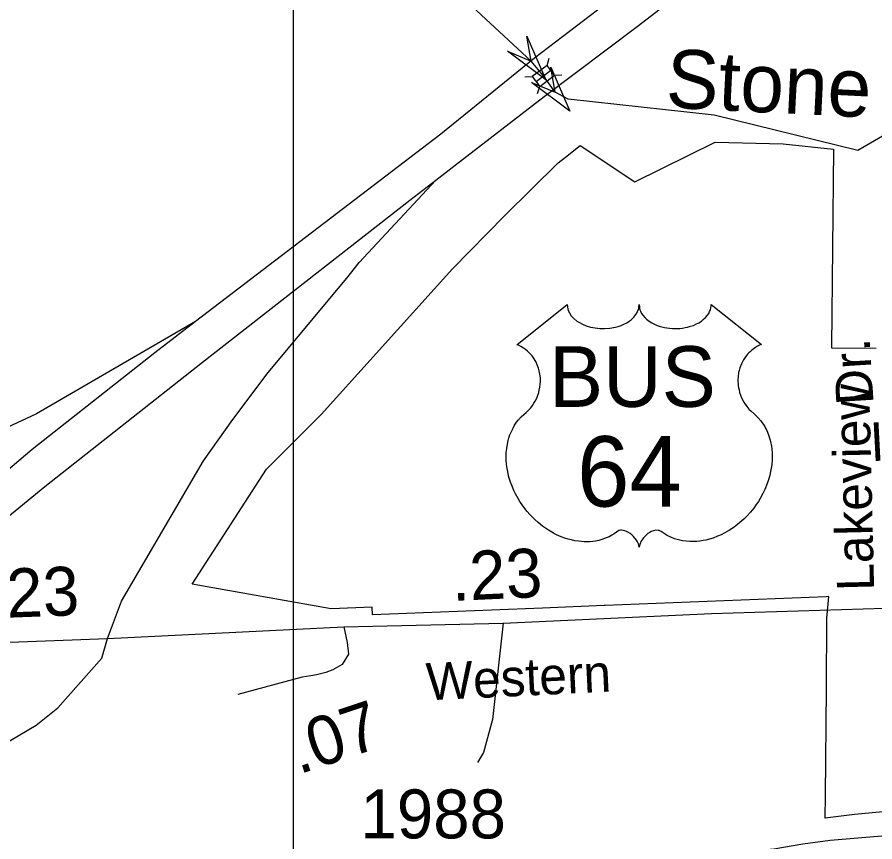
# Model space of a CAD drawing. Extents: x 2220236 to 2384410, y 720751 to 894131.
# Drawn here: x 2298927 to 2301120, y 809002 to 811109 of the extents above; entities that cross this region are included whole.
import ezdxf

# ---------------------------------------------------------------- set-up
doc = ezdxf.new("R2010")
doc.units = 0
for name, color, linetype in [('Exist Boundary Political City Limit New', 7, 'Continuous'), ('Exist Boundary Political City Limit New Label', 7, 'Continuous'), ('Exist Hydrographic Creek Single Shore', 7, 'Continuous'), ('Exist Hydrographic Creek Single Shore Label', 7, 'Continuous'), ('Exist Railroad Mainline', 7, 'Continuous'), ('Exist Road Non-System Type 51', 7, 'Continuous'), ('Exist Road Non-System Type 51 Label', 7, 'Continuous'), ('Exist Road Primary Interstate Structure Standard Bridge CELL', 7, 'Continuous'), ('Exist Road Primary US Attributed', 7, 'Continuous'), ('Exist Road Primary US Divided Attributed', 7, 'Continuous'), ('Exist Road Primary US Label', 7, 'Continuous'), ('Exist Road Primary US Mileage Hundredths English Label', 7, 'Continuous'), ('Exist Road Primary US Ramp 1 Lane  Attributed', 7, 'Continuous'), ('Exist Road Primary US Shield CELL', 7, 'Continuous'), ('Exist Road Primary US Shield Number Label', 7, 'Continuous'), ('Exist Road Secondary Mileage Hundredths English Label', 7, 'Continuous'), ('Exist Road Secondary Structure Standard Bridge Attributed CELL', 7, 'Continuous'), ('Exist Road Secondary Type 51 Attributed', 7, 'Continuous'), ('Exist Road Secondary Type 51 Number Label', 7, 'Continuous'), ('Map Preparation Boundary City Limit Buffer Line', 7, 'Continuous'), ('Map Preparation Inset Cut Line', 7, 'Continuous')]:
    doc.layers.add(name, color=color, linetype=linetype)

msp = doc.modelspace()

# ---------------------------------------------------------------- linework, layer by layer
at = {"layer": 'Exist Boundary Political City Limit New'}
msp.add_lwpolyline([(2301149.8, 809079.4), (2301068.2, 809071.9), (2300993, 809062.6), (2300993.5, 809120.3), (2300996, 809392.6), (2300997.2, 809573.5), (2301002.5, 809628.6), (2300995.2, 809628.2), (2300430.2, 809605.6), (2300428, 809605.5), (2300270.5, 809599.1), (2299835.5, 809581.7), (2299834.8, 809601.6), (2299730.2, 809597.4), (2299375.2, 809660.5), (2299564.8, 809954.7), (2299704.8, 810093.9), (2300040.5, 810466.3), (2300174.2, 810602.6), (2300310, 810737.2), (2300328.8, 810751.7), (2300367, 810781.1), (2300506.2, 810688.8), (2300711.5, 810789.9), (2300885.8, 810785.2), (2301014.2, 810772.2), (2301009, 810267.9), (2301009, 810264.5), (2301123.5, 810263.4)], dxfattribs=at)
at = {"layer": 'Exist Hydrographic Creek Single Shore'}
msp.add_lwpolyline([(2303739.3, 811041.6), (2303009.3, 810739.4), (2302861.3, 810605.3), (2302669.3, 810587.6), (2302409.3, 810793.6), (2302054.4, 811271.4), (2301820.2, 811360.3), (2301579.3, 811317.6), (2301471.2, 811247.6), (2301364.4, 811121.7), (2301283.4, 810888.7), (2301076.3, 810768.7), (2300709.2, 810858.7), (2300335.8, 810899.8), (2300302.4, 810917.4), (2300272.6, 810959.3), (2300241.1, 810997), (2299997.3, 811223.4), (2299929.2, 811332.2), (2299929.2, 811391.2), (2299802.3, 811507.5), (2299708.3, 811541.5)], dxfattribs=at)
at = {"layer": 'Exist Railroad Mainline'}
msp.add_lwpolyline([(2297485.2, 808295.4), (2298113, 808425.3), (2299547.1, 808722.5), (2300514.6, 808918.9), (2300696.2, 808954.7), (2300734.1, 808967.3), (2300795.9, 808977.8), (2300861.9, 808984.5), (2300935.6, 808997.3), (2301005.4, 809006.2), (2301137.4, 809017.6), (2301359.2, 809029.8), (2301569, 809020.2), (2302025, 809015), (2302689, 808990.3), (2303650.7, 808970.6)], dxfattribs=at)
at = {"layer": 'Exist Road Non-System Type 51'}
msp.add_lwpolyline([(2300169.9, 809560.8), (2300142.6, 809314.6), (2300119.6, 809230.5), (2300103.8, 809204.4)], dxfattribs=at)
at = {"layer": 'Exist Road Primary Interstate Structure Standard Bridge CELL'}
for p, q in [((2300282.1, 810986.2), (2300287.7, 811004.2)), ((2300253.7, 810945), (2300291.6, 810973.6)), ((2300300.9, 810961.2), (2300319.8, 810961.8)), ((2300225.3, 810957.1), (2300244.2, 810957.6)), ((2300257.6, 810914.4), (2300263.2, 810932.4))]:
    msp.add_line(p, q, dxfattribs=at)
msp.add_lwpolyline([(2300263.2, 810932.4), (2300301.1, 810961), (2300282, 810986.2), (2300244.2, 810957.6)], close=True, dxfattribs=at)
at = {"layer": 'Exist Road Primary US Attributed'}
for points in [[(2299762.4, 809551.8), (2300169.9, 809560.8), (2300702.5, 809585.2), (2301145, 809599.1), (2301443.3, 809608.4), (2301735.2, 809624.6), (2302347.9, 809650.6), (2303068.3, 809677.4), (2303274.4, 809688), (2303733.1, 809704.8), (2303899.8, 809714), (2304200.9, 809721), (2304302.2, 809721), (2304328.9, 809722.4), (2304352.8, 809725.3), (2304403.5, 809735.1)], [(2299158.2, 809521.6), (2299762.4, 809551.8)], [(2298523.1, 809497.7), (2298568.2, 809499.7), (2299158.2, 809521.6)]]:
    msp.add_lwpolyline(points, dxfattribs=at)
at = {"layer": 'Exist Road Primary US Divided Attributed'}
for points in [[(2302476.3, 812716.3), (2301971.3, 812324.1), (2301510.5, 811970.5), (2300990.8, 811574.4), (2300482.7, 811182.5), (2300249.8, 811004.5)], [(2300274.8, 810906.3), (2300512.6, 811085.2), (2300870.2, 811361.4), (2301334.3, 811722.6), (2301569.6, 811900.6), (2301999.5, 812230.1), (2302613.3, 812709.4), (2302643.9, 812732.1)], [(2300249.8, 811004.5), (2300010.3, 810810.6), (2299383.2, 810331.2)], [(2299997.6, 810692.7), (2300046.9, 810730.7), (2300274.8, 810906.3)], [(2298523.1, 809497.7), (2298670.5, 809641.9), (2298997.8, 809910.4), (2299400.8, 810227.6), (2299931.3, 810641.7), (2299997.6, 810692.7)], [(2299383.2, 810331.2), (2299279.4, 810251.2), (2298965.8, 810004.9), (2298630.2, 809719.7), (2298395.9, 809494)]]:
    msp.add_lwpolyline(points, dxfattribs=at)
at = {"layer": 'Exist Road Primary US Ramp 1 Lane  Attributed'}
for points in [[(2299158.2, 809521.6), (2299193.9, 809616.8), (2299403.5, 809975.3), (2299478.6, 810080.9), (2299569.2, 810201.4), (2299769.9, 810442.4), (2299801.6, 810482.6), (2299997.6, 810692.7)], [(2299383.2, 810331.2), (2298976.8, 810095.4), (2298813.3, 810019.9), (2298606.7, 809951.5), (2298419.4, 809893.5), (2298279.7, 809854.8), (2298168.2, 809816.2), (2298084.9, 809770), (2297988.3, 809698.7), (2297879.9, 809558.6), (2297855.3, 809472.6)], [(2297737.2, 808613.5), (2297968.2, 808818.1), (2298087.9, 808899.9), (2298233.6, 808981.7), (2298389.7, 809053.1), (2298563.6, 809127.5), (2298731.5, 809190.9), (2298892.9, 809250.9), (2298976.1, 809300), (2299031.1, 809344.6), (2299144.1, 809471.1), (2299158.2, 809521.6)]]:
    msp.add_lwpolyline(points, dxfattribs=at)
at = {"layer": 'Exist Road Primary US Shield CELL'}
msp.add_lwpolyline([(2300333.4, 810374.8), (2300333.8, 810369.5), (2300335.1, 810363.2), (2300336, 810359.9), (2300339, 810353.7), (2300343.9, 810346.3), (2300350.7, 810339.1), (2300358.3, 810332.8), (2300363.5, 810329.5), (2300372.3, 810324.8), (2300382.2, 810320.6), (2300393.3, 810317.4), (2300404.6, 810315.1), (2300417, 810313.7), (2300429.2, 810313.5), (2300442.4, 810314.5), (2300457, 810317.3), (2300463.8, 810319.1), (2300471.3, 810321.7), (2300478.3, 810324.5), (2300486, 810328.6), (2300492.1, 810332.6), (2300496.9, 810336.1), (2300503.8, 810342.6), (2300509.2, 810349.4), (2300511.5, 810353.2), (2300513.5, 810356.8), (2300516.2, 810364.6), (2300516.9, 810368), (2300517.5, 810375.1), (2300517.9, 810369.1), (2300518.5, 810365.4), (2300519.5, 810361.8), (2300521, 810357.9), (2300523.7, 810352.4), (2300526.8, 810347.9), (2300532.5, 810341.1), (2300536.1, 810337.8), (2300539.4, 810335.1), (2300548.1, 810329.1), (2300558.3, 810323.9), (2300563.3, 810321.7), (2300568.5, 810319.9), (2300575, 810317.9), (2300581.8, 810316.3), (2300588.5, 810315.2), (2300595.3, 810314.2), (2300602.3, 810313.7), (2300608, 810313.5), (2300615, 810313.6), (2300621.4, 810314), (2300628, 810314.7), (2300635.3, 810316), (2300641.2, 810317.2), (2300648.9, 810319.3), (2300655.9, 810321.8), (2300662.1, 810324.5), (2300670, 810328.6), (2300676.5, 810332.7), (2300681.2, 810336.5), (2300686.8, 810341.6), (2300692.1, 810347.8), (2300695.2, 810352.3), (2300697.4, 810356.9), (2300699.5, 810361.8), (2300700.7, 810366.9), (2300701.4, 810371.4), (2300701.5, 810375.3), (2300830.1, 810272.8), (2300827, 810271.6), (2300820.1, 810268.2), (2300814.5, 810265), (2300805.7, 810258.7), (2300801.9, 810255.3), (2300798.1, 810251.7), (2300794.6, 810247.9), (2300791.5, 810244.4), (2300787.8, 810239.2), (2300784.4, 810234), (2300781.2, 810228.3), (2300778.8, 810223.4), (2300774.8, 810213.1), (2300772.9, 810206.5), (2300771.7, 810201), (2300770.2, 810189.5), (2300769.8, 810184), (2300769.8, 810178.6), (2300770.1, 810172.9), (2300770.7, 810167.5), (2300771.6, 810161.8), (2300772.6, 810156.8), (2300774.1, 810150.6), (2300776.4, 810143.5), (2300779.2, 810136.5), (2300785.1, 810125.4), (2300792.7, 810114), (2300798.1, 810107.6), (2300803.4, 810102.1), (2300811.3, 810095.4), (2300815.6, 810091.6), (2300820.6, 810086.7), (2300828.6, 810077.4), (2300831.9, 810072.9), (2300835.2, 810068), (2300838.2, 810062.9), (2300841.2, 810057.4), (2300843.7, 810052.7), (2300848.2, 810041.6), (2300851.5, 810030.9), (2300853, 810025.3), (2300855.4, 810012.7), (2300856.3, 810006.5), (2300857.3, 809994.1), (2300857.3, 809979.3), (2300856.2, 809965.1), (2300853.5, 809948.6), (2300851.3, 809938.8), (2300848, 809927.3), (2300844.7, 809917.3), (2300838.8, 809902.7), (2300833.6, 809892), (2300826.9, 809879.6), (2300822.2, 809872), (2300816.8, 809864), (2300810.1, 809854.7), (2300802.2, 809844.8), (2300792.7, 809834.4), (2300785, 809826.7), (2300775, 809817.8), (2300768.9, 809812.8), (2300760.2, 809806.2), (2300748.4, 809798.3), (2300736.7, 809791.6), (2300726.8, 809786.5), (2300717.9, 809782.7), (2300706.6, 809778.3), (2300687.6, 809773.1), (2300680.7, 809771.7), (2300672.5, 809770.4), (2300664.8, 809769.7), (2300657.3, 809769.2), (2300647.3, 809769.2), (2300637.4, 809770), (2300628, 809771.4), (2300618.2, 809773.4), (2300607.9, 809776.4), (2300598.6, 809780.1), (2300589.2, 809784.7), (2300573.3, 809794.8), (2300568.7, 809797.2), (2300566.1, 809797.9), (2300559.9, 809798.2), (2300554.2, 809797), (2300548.2, 809794.6), (2300544.7, 809792.7), (2300539.9, 809789.6), (2300536.3, 809786.7), (2300531.9, 809782.5), (2300528.8, 809779), (2300526.5, 809776.3), (2300522, 809769.2), (2300520.4, 809765.9), (2300518.8, 809761.5), (2300517.3, 809755.2), (2300515.3, 809763.2), (2300512.9, 809768.5), (2300510.2, 809773.1), (2300507.3, 809777.1), (2300502.9, 809782.3), (2300498.8, 809786.2), (2300494, 809790.1), (2300488.8, 809793.2), (2300484.7, 809795.4), (2300480.9, 809796.8), (2300476.2, 809797.9), (2300472.4, 809798.2), (2300469.3, 809798.2), (2300465.1, 809797.2), (2300459.2, 809793), (2300453.7, 809789.2), (2300447.7, 809785.5), (2300440.6, 809781.7), (2300435.3, 809779.3), (2300429.1, 809776.8), (2300421.8, 809774.4), (2300413.9, 809772.3), (2300405.8, 809770.7), (2300398.7, 809769.6), (2300391, 809768.9), (2300384.1, 809768.7), (2300376.9, 809768.8), (2300370.1, 809769.3), (2300362.3, 809770), (2300352.6, 809771.4), (2300344.5, 809773.3), (2300336, 809775.5), (2300327.3, 809778.3), (2300317.9, 809781.8), (2300306.2, 809786.9), (2300298.1, 809791.1), (2300285.3, 809798.5), (2300270.2, 809808.9), (2300258.9, 809818.1), (2300250.6, 809825.6), (2300238.3, 809838.1), (2300231.2, 809846.2), (2300219.9, 809860.8), (2300212.7, 809871.4), (2300208, 809879.1), (2300201.2, 809891.6), (2300197.4, 809899.4), (2300192.5, 809910.8), (2300188.7, 809921.2), (2300185.5, 809931.1), (2300183.8, 809937.4), (2300181.4, 809948.4), (2300179.9, 809956.2), (2300178.5, 809966.9), (2300177.7, 809978.3), (2300177.5, 809988.7), (2300177.8, 809997.3), (2300178.8, 810007.4), (2300180.5, 810018.2), (2300182.5, 810027.3), (2300184.4, 810034), (2300187.1, 810042), (2300190.7, 810050.9), (2300195, 810059.4), (2300199, 810066.5), (2300204.1, 810074.1), (2300209.1, 810080.5), (2300215.7, 810087.7), (2300222.5, 810094.2), (2300228.8, 810099.3), (2300236.3, 810106.6), (2300240.1, 810111), (2300244.8, 810117.2), (2300248.5, 810122.9), (2300251.5, 810128), (2300255.4, 810135.5), (2300257.8, 810141.1), (2300260.7, 810149.8), (2300262.2, 810155.8), (2300263.7, 810163.7), (2300264.7, 810171), (2300265.1, 810180.2), (2300264.9, 810187.8), (2300263.9, 810196.7), (2300262.2, 810205.2), (2300260.2, 810212.7), (2300257, 810221.2), (2300254.1, 810227.4), (2300249.1, 810235.9), (2300243.7, 810243.7), (2300238, 810250.1), (2300232.3, 810255.8), (2300226.8, 810260), (2300221.6, 810263.7), (2300215.1, 810267.7), (2300208.8, 810270.8), (2300204.8, 810272.4)], close=True, dxfattribs=at)
at = {"layer": 'Exist Road Secondary Structure Standard Bridge Attributed CELL'}
for points in [[(2300230.6, 811061.1), (2300278.8, 810949.1), (2300181.1, 811022), (2300241.1, 810997)], [(2300292, 810981.5), (2300340.1, 810869.5), (2300242.4, 810942.4), (2300302.4, 810917.4)]]:
    msp.add_lwpolyline(points, close=True, dxfattribs=at)
at = {"layer": 'Exist Road Secondary Type 51 Attributed'}
msp.add_lwpolyline([(2299762.4, 809551.8), (2299771.1, 809511.2), (2299774, 809481.2), (2299758.5, 809455.2), (2299734.4, 809441.7), (2299716.1, 809434.9), (2299692.9, 809429.1), (2299678.5, 809426.2), (2299656.3, 809422.4), (2299491.3, 809378.9)], dxfattribs=at)
at = {"layer": 'Map Preparation Boundary City Limit Buffer Line'}
msp.add_lwpolyline([(2301149.8, 809079.4), (2301068.2, 809071.9), (2300993, 809062.6), (2300993.5, 809120.3), (2300996, 809392.6), (2300997.2, 809573.5), (2301002.5, 809628.6), (2300995.2, 809628.2), (2300430.2, 809605.6), (2300428, 809605.5), (2300270.5, 809599.1), (2299835.5, 809581.7), (2299834.8, 809601.6), (2299730.2, 809597.4), (2299375.2, 809660.5), (2299564.8, 809954.7), (2299704.8, 810093.9), (2300040.5, 810466.3), (2300174.2, 810602.6), (2300310, 810737.2), (2300328.8, 810751.7), (2300367, 810781.1), (2300506.2, 810688.8), (2300711.5, 810789.9), (2300885.8, 810785.2), (2301014.2, 810772.2), (2301009, 810267.9), (2301009, 810264.5), (2301123.5, 810263.4)], dxfattribs=at)
at = {"layer": 'Map Preparation Inset Cut Line'}
msp.add_lwpolyline([(2299633.7, 818158.8), (2318694.1, 818158.8), (2318694.1, 801601.3), (2299633.7, 801601.3), (2299633.7, 818158.8)], dxfattribs=at)
msp.add_lwpolyline([(2299633.7, 818158.8), (2318694.1, 818158.8), (2318694.1, 801601.3), (2299633.7, 801601.3), (2299633.7, 818158.8)], dxfattribs=at)

# ---------------------------------------------------------------- texts
at = {"layer": 'Exist Boundary Political City Limit New Label'}
msp.add_text('IN', height=98.42, rotation=2.9394, dxfattribs=at).set_placement((2301109.8, 809974.6))
at = {"layer": 'Exist Hydrographic Creek Single Shore Label'}
msp.add_text('Stone', height=150, rotation=357.1646, dxfattribs=at).set_placement((2300583.8, 810878.6))
at = {"layer": 'Exist Road Non-System Type 51 Label'}
for s, rotation, p in [('Dr.', 93.5563, (2301116.8, 810121.4)), ('Lakeview', 91.3807, (2301118.1, 809644.2))]:
    msp.add_text(s, height=95, rotation=rotation, dxfattribs=at).set_placement(p)
at = {"layer": 'Exist Road Primary US Label'}
msp.add_text('Western', height=95, rotation=2.75, dxfattribs=at).set_placement((2299975, 809363.4))
at = {"layer": 'Exist Road Primary US Mileage Hundredths English Label'}
for rotation, p in [(2.6229, (2300039.8, 809617.4)), (2.1314, (2298855.6, 809572.9))]:
    msp.add_text('.23', height=125, rotation=rotation, dxfattribs=at).set_placement(p)
at = {"layer": 'Exist Road Primary US Shield Number Label'}
for s, height, p in [('BUS', 155, (2300287.1, 810113.5)), ('64', 180, (2300358.6, 809858.7))]:
    msp.add_text(s, height=height, dxfattribs=at).set_placement(p)
at = {"layer": 'Exist Road Secondary Mileage Hundredths English Label'}
msp.add_text('.07', height=125, rotation=18.4452, dxfattribs=at).set_placement((2299647.3, 809174))
at = {"layer": 'Exist Road Secondary Type 51 Number Label'}
msp.add_text('1988', height=125, dxfattribs=at).set_placement((2299805, 809010.8))

doc.saveas('drawing.dxf')
